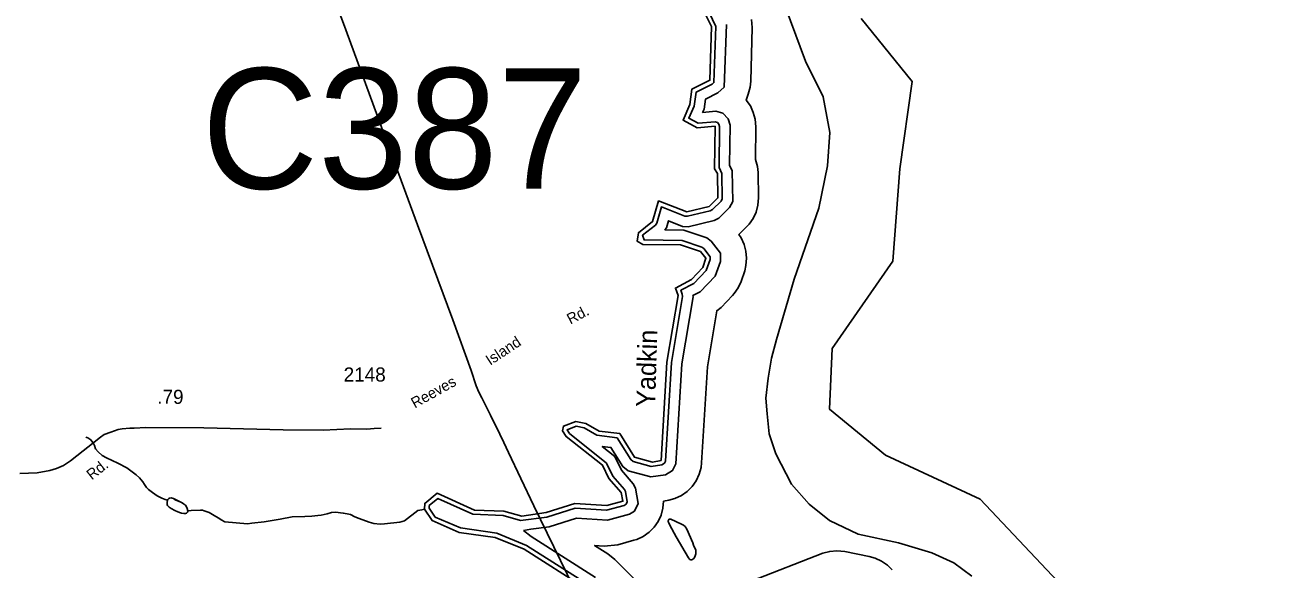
# Model space of a CAD drawing. Extents: x 1473865 to 1648260, y 639067 to 773536.
# Drawn here: x 1637288 to 1648260, y 648608 to 653423 of the extents above; entities that cross this region are included whole.
import ezdxf

# ---------------------------------------------------------------- set-up
doc = ezdxf.new("R2010")
doc.units = 0
for name, color, linetype in [('Exist Boundary Political CountyLine', 7, 'Continuous'), ('Exist Hydrographic Buffer Line', 7, 'Continuous'), ('Exist Hydrographic Misc Water Feature', 7, 'Continuous'), ('Exist Hydrographic River Shore', 7, 'Continuous'), ('Exist Hydrographic River Shore Label', 7, 'Continuous'), ('Exist Road Non-System Type 51 Label', 7, 'Continuous'), ('Exist Road Secondary Mileage Hundredths English Label', 7, 'Continuous'), ('Exist Road Secondary Structure Culvert Number Label', 7, 'Continuous'), ('Exist Road Secondary Type 41 Attributed', 7, 'Continuous'), ('Exist Road Secondary Type 51 Label', 7, 'Continuous'), ('Exist Road Secondary Type 51 Number Label', 7, 'Continuous'), ('Exist Utilities Electrical Transmission Line', 7, 'Continuous')]:
    doc.layers.add(name, color=color, linetype=linetype)

msp = doc.modelspace()

# ---------------------------------------------------------------- linework, layer by layer
at = {"layer": 'Exist Boundary Political CountyLine'}
for points in [[(1643971, 653691), (1644188, 653100), (1644345, 652785), (1644404, 652471), (1644384, 652175), (1644306, 651801), (1644089, 651172), (1643932, 650640), (1643888, 650473), (1643858, 650296), (1643838, 650119)], [(1643838, 650119), (1643848, 649981), (1643868, 649804), (1643927, 649627), (1644065, 649361), (1644222, 649184), (1644399, 649037), (1644655, 648918), (1645009, 648840), (1645304, 648751), (1645500, 648663), (1645658, 648545)]]:
    msp.add_lwpolyline(points, dxfattribs=at)
at = {"layer": 'Exist Hydrographic Buffer Line'}
for points in [[(1642585, 649171), (1642604, 649184), (1642613, 649203), (1642597, 649294), (1642588, 649311), (1642485, 649431), (1642430, 649545), (1642102, 649808), (1642081, 649839), (1642160, 649872), (1642233, 649858), (1642344, 649793), (1642523, 649770), (1642644, 649577), (1642664, 649560), (1642825, 649517), (1642919, 649531), (1642941, 649545), (1642950, 649563), (1643004, 650435), (1643101, 651021), (1643099, 651041), (1643087, 651075), (1643200, 651135), (1643311, 651249), (1643346, 651346), (1643346, 651371), (1643290, 651443), (1643273, 651455), (1643097, 651515), (1642761, 651520), (1642748, 651562), (1642862, 651651), (1642875, 651669), (1642915, 651812), (1643123, 651731), (1643145, 651729), (1643347, 651778), (1643366, 651788), (1643442, 651862), (1643453, 651884), (1643449, 652108), (1643424, 652161), (1643429, 652524), (1643423, 652545), (1643409, 652559), (1643389, 652565), (1643239, 652552), (1643157, 652597), (1643203, 652704), (1643221, 652827), (1643362, 652897), (1643379, 652912), (1643397, 653407), (1643307, 653594)], [(1642765, 648432), (1642502, 648694), (1642440, 648742), (1642324, 648816), (1642408, 648810), (1642529, 648823), (1642671, 648863), (1642697, 648871), (1642754, 648898), (1642805, 648934), (1642850, 648978), (1642886, 649029), (1642912, 649086), (1642928, 649147), (1642934, 649208), (1642981, 649217), (1643034, 649232), (1643091, 649259), (1643142, 649295), (1643187, 649339), (1643223, 649390), (1643249, 649447), (1643265, 649508), (1643270, 649548), (1643322, 650398), (1643404, 650893), (1643442, 650922), (1643543, 651028), (1643558, 651045), (1643594, 651096), (1643620, 651153), (1643651, 651248), (1643662, 651295), (1643668, 651358), (1643662, 651420), (1643646, 651481), (1643620, 651538), (1643599, 651568), (1643665, 651632), (1643690, 651659), (1643726, 651711), (1643752, 651767), (1643768, 651828), (1643774, 651891), (1643769, 652116), (1643763, 652170), (1643747, 652230), (1643749, 652520), (1643743, 652587), (1643727, 652648), (1643701, 652705), (1643665, 652756), (1643682, 652809), (1643698, 652870), (1643704, 652923), (1643717, 653398), (1643711, 653471)], [(1642634, 649094), (1642677, 649121), (1642709, 649190), (1642685, 649323), (1642665, 649363), (1642562, 649482), (1642504, 649604), (1642392, 649694), (1642468, 649684), (1642574, 649515), (1642621, 649477), (1642820, 649423), (1642950, 649443), (1643013, 649480), (1643041, 649540), (1643095, 650424), (1643194, 651018), (1643193, 651027), (1643256, 651060), (1643391, 651198), (1643438, 651330), (1643437, 651404), (1643354, 651510), (1643315, 651538), (1643113, 651607), (1642945, 651610), (1642959, 651628), (1642976, 651689), (1643102, 651640), (1643151, 651635), (1643381, 651691), (1643421, 651713), (1643516, 651806), (1643546, 651861), (1643541, 652130), (1643516, 652181), (1643521, 652535), (1643506, 652592), (1643457, 652642), (1643397, 652658), (1643279, 652648), (1643292, 652678), (1643305, 652766), (1643414, 652820), (1643469, 652871), (1643490, 653426)], [(1642276, 648466), (1641723, 648818), (1641459, 648925), (1641139, 648972), (1640915, 649069), (1640862, 649148), (1640862, 649170), (1640938, 649232), (1641248, 649094), (1641515, 649083), (1641669, 649038), (1641903, 649069), (1642153, 649148), (1642429, 649130), (1642585, 649171)], [(1641696, 648949), (1641761, 648962), (1641922, 648983), (1642163, 649060), (1642438, 649041), (1642634, 649094)], [(1642331, 648535), (1641763, 648896), (1641696, 648949)], [(1644954, 648601), (1644912, 648642), (1644861, 648678), (1644804, 648704), (1644752, 648719), (1644536, 648763), (1644465, 648770), (1644402, 648764), (1644342, 648748), (1643707, 648502)]]:
    msp.add_lwpolyline(points, dxfattribs=at)
at = {"layer": 'Exist Hydrographic Misc Water Feature'}
for points in [[(1637828, 649776), (1637846, 649770), (1637870, 649753), (1637894, 649719), (1637903, 649701), (1637913, 649673), (1637937, 649646), (1637972, 649612), (1638010, 649594), (1638110, 649544), (1638191, 649503), (1638272, 649442), (1638302, 649416), (1638332, 649380), (1638345, 649358), (1638363, 649331), (1638381, 649313), (1638415, 649285), (1638458, 649256), (1638500, 649236), (1638528, 649223), (1638548, 649217)], [(1638548, 649217), (1638552, 649225), (1638560, 649233), (1638568, 649237), (1638580, 649239), (1638590, 649236), (1638602, 649232), (1638618, 649222), (1638636, 649212), (1638660, 649202), (1638680, 649195), (1638691, 649187), (1638699, 649181), (1638707, 649175), (1638717, 649159), (1638723, 649143), (1638729, 649125)], [(1638548, 649217), (1638552, 649225), (1638560, 649233), (1638568, 649237), (1638580, 649239), (1638590, 649236), (1638602, 649232), (1638680, 649195), (1638691, 649187), (1638707, 649175), (1638717, 649159), (1638723, 649143), (1638729, 649125)], [(1638548, 649217), (1638546, 649197), (1638547, 649179), (1638549, 649171), (1638557, 649161), (1638563, 649155), (1638581, 649143), (1638613, 649126), (1638639, 649116), (1638656, 649110), (1638674, 649103), (1638694, 649099), (1638708, 649099), (1638716, 649103), (1638727, 649111), (1638729, 649119), (1638729, 649125)], [(1638548, 649217), (1638546, 649197), (1638547, 649179), (1638549, 649171), (1638557, 649161), (1638563, 649155), (1638581, 649143), (1638613, 649126), (1638639, 649116), (1638674, 649103), (1638694, 649099), (1638708, 649099), (1638716, 649103), (1638727, 649111), (1638729, 649119), (1638729, 649125)], [(1638729, 649125), (1638757, 649128), (1638841, 649129), (1638857, 649129), (1638873, 649125), (1638891, 649119), (1638917, 649109), (1638976, 649074), (1639002, 649058), (1639022, 649045), (1639056, 649027), (1639256, 649010), (1639293, 649014), (1639402, 649027), (1639546, 649051), (1639652, 649070), (1639764, 649074), (1639826, 649076), (1639877, 649081), (1639906, 649085), (1639959, 649096), (1639999, 649110), (1640033, 649111), (1640103, 649104), (1640137, 649098), (1640167, 649090), (1640205, 649071), (1640242, 649055), (1640332, 649024), (1640372, 649013), (1640428, 649006), (1640468, 649008), (1640602, 649024), (1640644, 649036), (1640761, 649128), (1640798, 649133), (1640822, 649137)], [(1643198, 648819), (1643218, 648775), (1643220, 648767), (1643220, 648759), (1643219, 648743), (1643213, 648725), (1643203, 648705), (1643189, 648693), (1643181, 648689), (1643175, 648689), (1643167, 648692), (1643163, 648696), (1643153, 648708), (1643045, 648895), (1642988, 648996), (1642977, 649022), (1642975, 649030), (1642975, 649036), (1642977, 649040), (1642981, 649048), (1642985, 649050), (1642993, 649050), (1642997, 649050), (1643093, 649007), (1643109, 648998), (1643124, 648984), (1643138, 648962), (1643191, 648841), (1643198, 648819)]]:
    msp.add_lwpolyline(points, dxfattribs=at)
at = {"layer": 'Exist Hydrographic River Shore'}
for points in [[(1642248, 648438), (1641702, 648784), (1641444, 648888), (1641128, 648933), (1640888, 649037), (1640822, 649137), (1640823, 649189), (1640932, 649279), (1641264, 649131), (1641522, 649122), (1641680, 649077), (1641897, 649108), (1642148, 649189), (1642432, 649170), (1642574, 649209), (1642558, 649285), (1642451, 649409), (1642394, 649528), (1642072, 649781), (1642039, 649831), (1642048, 649873), (1642157, 649914), (1642248, 649895), (1642364, 649827), (1642547, 649807), (1642678, 649598), (1642836, 649555), (1642911, 649570), (1642964, 650439), (1643062, 651028), (1643038, 651094), (1643181, 651170), (1643282, 651276), (1643308, 651358), (1643259, 651418), (1643084, 651477), (1642751, 651481), (1642701, 651508), (1642711, 651583), (1642837, 651682), (1642889, 651865), (1643138, 651768), (1643338, 651817), (1643414, 651891), (1643409, 652107), (1643384, 652150), (1643389, 652525), (1643230, 652511), (1643106, 652579), (1643166, 652719), (1643184, 652854), (1643344, 652932), (1643357, 653408), (1643268, 653584)], [(1644680, 653480), (1645131, 652921), (1645023, 652148), (1644959, 651333), (1644423, 650560), (1644401, 650023), (1644895, 649615), (1645731, 649228), (1646418, 648498), (1646868, 647983), (1647767, 646521), (1648260, 645340), (1648196, 643708), (1647874, 642613), (1647960, 641883), (1648260, 640939), (1648056, 640510)]]:
    msp.add_lwpolyline(points, dxfattribs=at)
at = {"layer": 'Exist Road Secondary Type 41 Attributed'}
msp.add_lwpolyline([(1640438, 649854), (1640376, 649853), (1640310, 649846), (1640166, 649848), (1639925, 649836), (1639571, 649839), (1638871, 649857), (1638357, 649861), (1638253, 649856), (1638217, 649855), (1638149, 649848), (1638113, 649842), (1638049, 649821), (1637988, 649798), (1637956, 649776), (1637692, 649567), (1637629, 649524), (1637567, 649499), (1637510, 649481), (1637396, 649459), (1637245, 649454)], dxfattribs=at)
at = {"layer": 'Exist Utilities Electrical Transmission Line'}
msp.add_lwpolyline([(1642200, 648323), (1641786, 649168), (1641673, 649409), (1641564, 649639), (1641521, 649729), (1641487, 649802), (1641404, 649969), (1641327, 650124), (1641300, 650172), (1641278, 650230), (1641234, 650365), (1641071, 650813), (1640759, 651653), (1640440, 652517), (1640124, 653377), (1639806, 654233)], dxfattribs=at)

# ---------------------------------------------------------------- texts
at = {"layer": 'Exist Hydrographic River Shore Label'}
msp.add_text('Yadkin', height=167.3, rotation=88.1977, dxfattribs=at).set_placement((1642858, 650040))
at = {"layer": 'Exist Road Non-System Type 51 Label'}
for s, rotation, p in [('Rd.', 27.5295, (1642110, 650771)), ('Island', 33.5268, (1641401, 650407)), ('Reeves', 29.2811, (1640735, 650028))]:
    msp.add_text(s, height=95, rotation=rotation, dxfattribs=at).set_placement(p)
at = {"layer": 'Exist Road Secondary Mileage Hundredths English Label'}
msp.add_text('.79', height=125, rotation=359.5373, dxfattribs=at).set_placement((1638458, 650071))
at = {"layer": 'Exist Road Secondary Structure Culvert Number Label'}
msp.add_text('C387', height=1066.3, dxfattribs=at).set_placement((1638851, 651973))
at = {"layer": 'Exist Road Secondary Type 51 Label'}
msp.add_text('Rd.', height=95, rotation=38.3117, dxfattribs=at).set_placement((1637880, 649392))
at = {"layer": 'Exist Road Secondary Type 51 Number Label'}
msp.add_text('2148', height=125, dxfattribs=at).set_placement((1640106, 650267))

doc.saveas('drawing.dxf')
